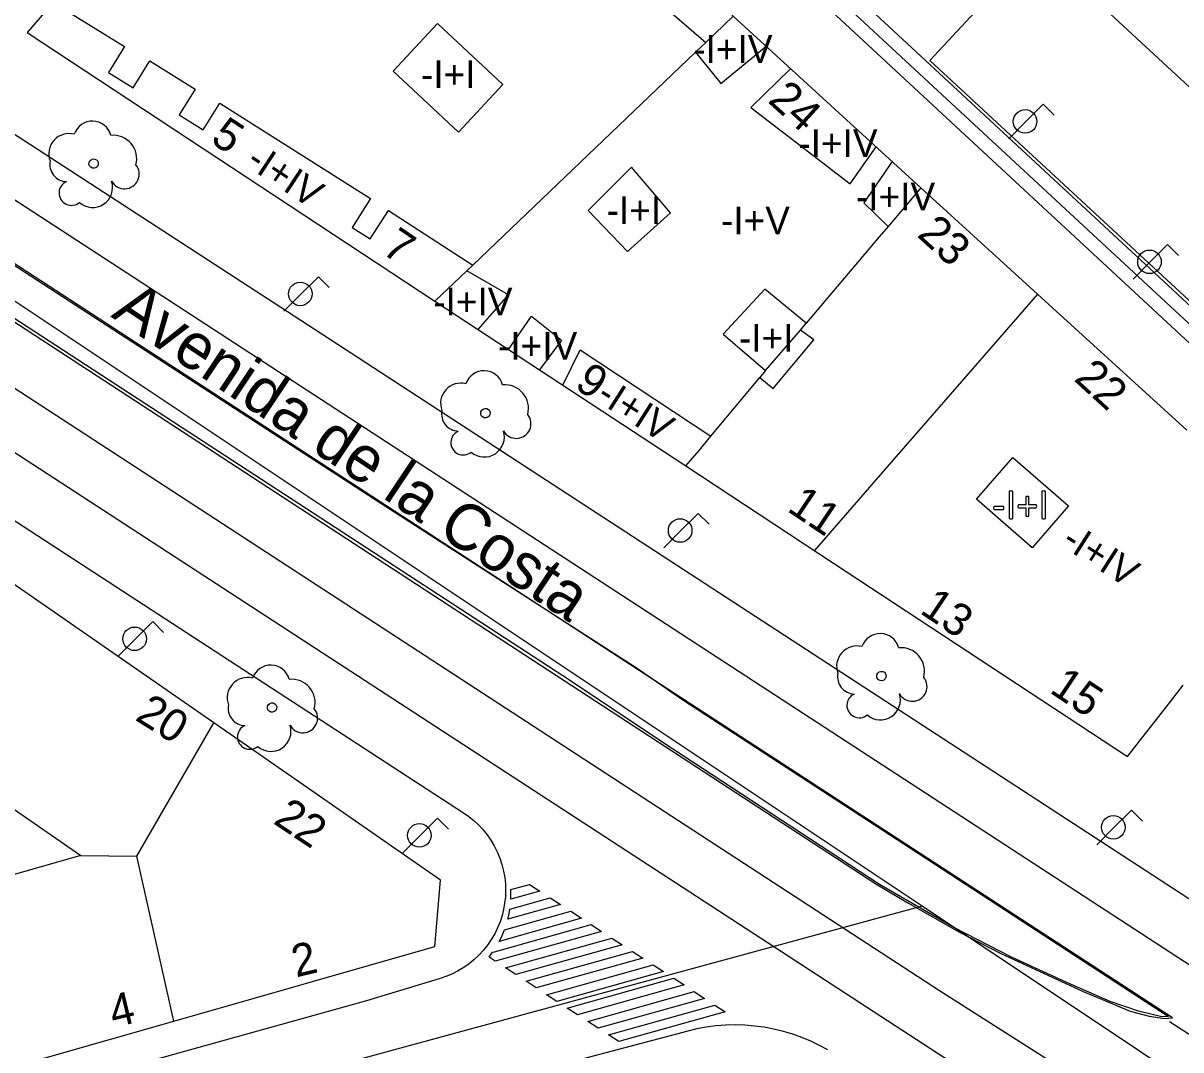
# Model space of a CAD drawing. Extents: x 282771 to 285132, y 4823109 to 4825496.
# Drawn here: x 284776.7 to 284839.4, y 4823915.9 to 4823971.5 of the extents above; entities that cross this region are included whole.
import ezdxf

# ---------------------------------------------------------------- set-up
doc = ezdxf.new("R2010")
doc.units = 0
for name, color, linetype in [('ACERA-BORDILLO', 7, 'Continuous'), ('ARBOL', 7, 'Continuous'), ('BORDILLO', 7, 'Continuous'), ('CALLE-EJE', 7, 'Continuous'), ('CALLE-TEXTO', 7, 'Continuous'), ('CARRIL-BICI-AREA', 7, 'Continuous'), ('CARRIL-BICI-EJE', 7, 'Continuous'), ('EDIFICIO', 7, 'Continuous'), ('FAROLA', 7, 'Continuous'), ('INTERIOR-EDIFICIO', 7, 'Continuous'), ('MEDIANERA', 7, 'Continuous'), ('NUM-LOCAL', 7, 'Continuous'), ('NUM-PORTAL', 7, 'Continuous'), ('NUM-VADO', 7, 'Continuous'), ('PASO-PEATONES', 7, 'Continuous'), ('SENAL-VIARIA', 7, 'Continuous'), ('TXT-ALTURA-EDIFICIO', 7, 'Continuous'), ('ZONA-VERDE', 7, 'Continuous')]:
    doc.layers.add(name, color=color, linetype=linetype)

msp = doc.modelspace()

# ---------------------------------------------------------------- linework, layer by layer
at = {"layer": 'ACERA-BORDILLO'}
for points in [[(284692.789, 4824019.853), (284728.968, 4823996.225), (284791.718, 4823955.446), (284851.145, 4823916.741), (284851.625, 4823916.474), (284852.142, 4823916.273), (284852.681, 4823916.146), (284853.228, 4823916.094), (284857.609, 4823915.985), (284861.006, 4823915.985), (284863.68, 4823916.208), (284867.77, 4823917.047), (284869.552, 4823917.605), (284871.167, 4823918.886), (284872.559, 4823920.446), (284873.561, 4823921.895), (284874.452, 4823923.845), (284874.786, 4823927.244), (284867.771, 4823950.756), (284866.522, 4823956.415), (284854.868, 4823994.087)], [(284758.97, 4823955.819), (284800.531, 4823928.77), (284800.808, 4823928.575), (284801.077, 4823928.359), (284801.333, 4823928.12), (284801.576, 4823927.861), (284801.801, 4823927.582), (284802.008, 4823927.285), (284802.193, 4823926.973), (284802.356, 4823926.647), (284802.494, 4823926.31), (284802.607, 4823925.964), (284802.695, 4823925.614), (284802.757, 4823925.26), (284802.792, 4823924.907), (284802.803, 4823924.557), (284802.79, 4823924.212), (284802.753, 4823923.875), (284802.694, 4823923.541), (284802.611, 4823923.206), (284802.503, 4823922.873), (284802.37, 4823922.544), (284802.213, 4823922.222), (284802.031, 4823921.91), (284801.826, 4823921.61), (284801.599, 4823921.325), (284801.352, 4823921.057), (284801.087, 4823920.808), (284800.806, 4823920.581), (284800.511, 4823920.376), (284800.206, 4823920.195), (284799.893, 4823920.037), (284799.575, 4823919.904), (284799.254, 4823919.794), (284795.267, 4823918.585)], [(284795.267, 4823918.585), (284750.826, 4823906.217)], [(284820.245, 4823915.928), (284819.793, 4823916.175), (284819.326, 4823916.4), (284818.844, 4823916.601), (284818.349, 4823916.779), (284817.844, 4823916.93), (284817.33, 4823917.055), (284816.809, 4823917.153), (284816.284, 4823917.223), (284815.756, 4823917.265), (284815.229, 4823917.279), (284814.704, 4823917.266), (284814.183, 4823917.225), (284813.668, 4823917.157), (284813.162, 4823917.064), (284812.666, 4823916.946), (284802.497, 4823914.255)]]:
    msp.add_lwpolyline(points, dxfattribs=at)
at = {"layer": 'ARBOL'}
for centre, major_axis, start_param, end_param in [((284780.427, 4823965.19), (0.644, 0.815), 5.653909, 8.197588), ((284779.167, 4823964.46), (0.68, 0.861), 0.414248, 2.598079), ((284781.557, 4823964.19), (0.789, 0.999), 5.119672, 7.052912), ((284779.057, 4823963.89), (-0.58, -0.734), 5.181915, 6.9191), ((284782.167, 4823963.36), (-0.494, -0.625), 5.88639, 9.203015), ((284779.297, 4823962.34), (-0.416, -0.527), 4.224388, 7.640621), ((284780.437, 4823962.64), (-0.673, -0.852), 6.235317, 8.835395), ((284801.642, 4823951.674), (0.644, 0.815), 5.653909, 8.197588), ((284800.382, 4823950.944), (0.68, 0.861), 0.414248, 2.598079), ((284802.772, 4823950.674), (0.789, 0.999), 5.119672, 7.052912), ((284800.272, 4823950.374), (-0.58, -0.734), 5.181915, 6.9191), ((284803.382, 4823949.844), (-0.494, -0.625), 5.88639, 9.203015), ((284800.512, 4823948.824), (-0.416, -0.527), 4.224388, 7.640621), ((284801.652, 4823949.124), (-0.673, -0.852), 6.235317, 8.835395), ((284823.087, 4823937.438), (0.644, 0.815), 5.653909, 8.197588), ((284821.827, 4823936.708), (0.68, 0.861), 0.414248, 2.598079), ((284824.217, 4823936.438), (0.789, 0.999), 5.119672, 7.052912), ((284790.087, 4823935.731), (0.644, 0.815), 5.653909, 8.197588), ((284788.827, 4823935.001), (0.68, 0.861), 0.414248, 2.598079), ((284791.217, 4823934.731), (0.789, 0.999), 5.119672, 7.052912), ((284821.717, 4823936.138), (-0.58, -0.734), 5.181915, 6.9191), ((284824.827, 4823935.608), (-0.494, -0.625), 5.88639, 9.203015), ((284821.957, 4823934.588), (-0.416, -0.527), 4.224388, 7.640621), ((284823.097, 4823934.888), (-0.673, -0.852), 6.235317, 8.835395), ((284788.717, 4823934.431), (-0.58, -0.734), 5.181915, 6.9191), ((284791.827, 4823933.901), (-0.494, -0.625), 5.88639, 9.203015), ((284788.957, 4823932.881), (-0.416, -0.527), 4.224388, 7.640621), ((284790.097, 4823933.181), (-0.673, -0.852), 6.235317, 8.835395)]:
    msp.add_ellipse(centre, major_axis=major_axis, ratio=0.999979, start_param=start_param, end_param=end_param, dxfattribs=at)
for centre in [(284780.497, 4823963.93), (284801.712, 4823950.414), (284823.157, 4823936.178), (284790.157, 4823934.471)]:
    msp.add_ellipse(centre, major_axis=(0.158, 0.2), ratio=0.999979, dxfattribs=at)
at = {"layer": 'BORDILLO'}
msp.add_lwpolyline([(284718.965, 4823995.713), (284718.61, 4823995.642), (284718.095, 4823995.411), (284717.722, 4823995.055), (284717.509, 4823994.522), (284717.473, 4823994.025), (284717.775, 4823993.492), (284822.857, 4823924.922), (284824.58, 4823923.892), (284827.386, 4823922.31), (284829.624, 4823921.155), (284834.083, 4823919.094), (284836.623, 4823918.027), (284837.653, 4823917.761), (284838.487, 4823917.636), (284838.914, 4823917.672), (284719.086, 4823995.718), (284718.965, 4823995.713)], dxfattribs=at)
at = {"layer": 'CALLE-EJE'}
for points in [[(284825.357, 4823923.706), (284759.228, 4823967.795)], [(284825.357, 4823923.706), (284790.217, 4823914.145)], [(284872.497, 4823892.266), (284825.357, 4823923.706)]]:
    msp.add_lwpolyline(points, dxfattribs=at)
at = {"layer": 'CARRIL-BICI-AREA'}
msp.add_lwpolyline([(284756.054, 4824031.914), (284757.074, 4824033.013), (284855.311, 4823941.906), (284855.507, 4823939.679)], close=True, dxfattribs=at)
at = {"layer": 'CARRIL-BICI-EJE'}
msp.add_line((284756.564, 4824032.464), (284855.409, 4823940.793), dxfattribs=at)
at = {"layer": 'EDIFICIO'}
for points in [[(284839.698, 4823949.486), (284831.608, 4823956.866), (284825.298, 4823962.626), (284815.128, 4823971.906), (284794.158, 4823991.046), (284792.408, 4823989.026), (284778.298, 4823972.656), (284776.888, 4823971.026), (284798.978, 4823956.486), (284812.568, 4823947.556), (284820.568, 4823942.286)], [(284798.967, 4823921.525), (284799.277, 4823925.125), (284786.997, 4823933.635), (284757.162, 4823954.311), (284752.882, 4823953.087), (284745.383, 4823942.714), (284740.345, 4823935.744), (284742.927, 4823924.365), (284746.209, 4823909.902), (284749.735, 4823907.48), (284784.837, 4823917.485), (284798.967, 4823921.525)], [(284820.568, 4823942.286), (284836.488, 4823931.816), (284838.698, 4823934.656), (284839.498, 4823935.686)]]:
    msp.add_lwpolyline(points, dxfattribs=at)
at = {"layer": 'FAROLA'}
for p, q in [((284831.916, 4823967.143), (284830.976, 4823966.213)), ((284832.506, 4823966.553), (284831.916, 4823967.143)), ((284830.976, 4823966.213), (284830.046, 4823965.273)), ((284838.65, 4823959.541), (284837.71, 4823958.611)), ((284839.24, 4823958.951), (284838.65, 4823959.541)), ((284837.71, 4823958.611), (284836.78, 4823957.671)), ((284792.669, 4823957.803), (284791.729, 4823956.873)), ((284793.259, 4823957.213), (284792.669, 4823957.803)), ((284791.729, 4823956.873), (284790.799, 4823955.933)), ((284813.236, 4823944.987), (284812.296, 4823944.057)), ((284813.826, 4823944.397), (284813.236, 4823944.987)), ((284812.296, 4823944.057), (284811.366, 4823943.117)), ((284783.695, 4823939.123), (284782.755, 4823938.193)), ((284784.285, 4823938.533), (284783.695, 4823939.123)), ((284782.755, 4823938.193), (284781.825, 4823937.253)), ((284836.695, 4823928.913), (284835.755, 4823927.983)), ((284837.285, 4823928.323), (284836.695, 4823928.913)), ((284799.117, 4823928.479), (284798.177, 4823927.549)), ((284799.707, 4823927.889), (284799.117, 4823928.479)), ((284835.755, 4823927.983), (284834.825, 4823927.043)), ((284798.177, 4823927.549), (284797.247, 4823926.609))]:
    msp.add_line(p, q, dxfattribs=at)
for centre in [(284830.936, 4823966.213), (284837.67, 4823958.611), (284791.689, 4823956.873), (284812.256, 4823944.057), (284782.715, 4823938.193), (284835.715, 4823927.983), (284798.137, 4823927.549)]:
    msp.add_circle(centre, 0.638, dxfattribs=at)
at = {"layer": 'INTERIOR-EDIFICIO'}
for points in [[(284800.248, 4823965.636), (284802.658, 4823968.216), (284799.118, 4823971.526), (284796.708, 4823968.936), (284800.248, 4823965.636)], [(284809.628, 4823963.736), (284807.268, 4823961.396), (284809.408, 4823959.166), (284811.738, 4823961.266), (284809.628, 4823963.736)], [(284818.775, 4823954.917), (284819.088, 4823955.286), (284816.838, 4823957.126), (284814.588, 4823954.686), (284816.881, 4823952.72)], [(284816.881, 4823952.72), (284816.565, 4823952.345), (284817.291, 4823951.746), (284819.496, 4823954.392), (284818.775, 4823954.917)], [(284816.881, 4823952.72), (284818.775, 4823954.917)], [(284828.307, 4823945.753), (284830.276, 4823948.017), (284833.294, 4823945.392), (284831.325, 4823943.128), (284828.307, 4823945.753)], [(284830.267, 4823946.163), (284830.262, 4823946.179), (284830.246, 4823946.19), (284830.215, 4823946.197), (284830.167, 4823946.2), (284830.122, 4823946.197), (284830.091, 4823946.19), (284830.073, 4823946.179), (284830.068, 4823946.163), (284830.068, 4823944.73), (284830.073, 4823944.713), (284830.089, 4823944.702), (284830.12, 4823944.696), (284830.167, 4823944.693), (284830.215, 4823944.696), (284830.246, 4823944.702), (284830.262, 4823944.713), (284830.267, 4823944.73), (284830.267, 4823946.163)], [(284831.519, 4823945.446), (284831.139, 4823945.446), (284831.139, 4823945.866), (284831.135, 4823945.883), (284831.12, 4823945.896), (284831.094, 4823945.904), (284831.054, 4823945.907), (284831.014, 4823945.904), (284830.987, 4823945.896), (284830.973, 4823945.883), (284830.968, 4823945.866), (284830.968, 4823945.446), (284830.589, 4823945.446), (284830.572, 4823945.442), (284830.559, 4823945.427), (284830.55, 4823945.401), (284830.546, 4823945.364), (284830.55, 4823945.327), (284830.559, 4823945.301), (284830.572, 4823945.286), (284830.59, 4823945.281), (284830.968, 4823945.281), (284830.968, 4823944.862), (284830.973, 4823944.846), (284830.987, 4823944.835), (284831.014, 4823944.828), (284831.054, 4823944.825), (284831.094, 4823944.828), (284831.12, 4823944.835), (284831.135, 4823944.846), (284831.139, 4823944.862), (284831.139, 4823945.281), (284831.518, 4823945.281), (284831.535, 4823945.286), (284831.549, 4823945.301), (284831.558, 4823945.327), (284831.562, 4823945.364), (284831.559, 4823945.401), (284831.549, 4823945.427), (284831.536, 4823945.442), (284831.519, 4823945.446)], [(284832.04, 4823946.163), (284832.035, 4823946.179), (284832.019, 4823946.19), (284831.989, 4823946.197), (284831.941, 4823946.2), (284831.895, 4823946.197), (284831.864, 4823946.19), (284831.847, 4823946.179), (284831.841, 4823946.163), (284831.841, 4823944.73), (284831.846, 4823944.713), (284831.862, 4823944.702), (284831.893, 4823944.696), (284831.941, 4823944.693), (284831.989, 4823944.696), (284832.019, 4823944.702), (284832.035, 4823944.713), (284832.04, 4823944.73), (284832.04, 4823946.163)], [(284829.75, 4823945.36), (284829.267, 4823945.36), (284829.249, 4823945.356), (284829.236, 4823945.343), (284829.226, 4823945.282), (284829.236, 4823945.22), (284829.249, 4823945.207), (284829.267, 4823945.203), (284829.75, 4823945.203), (284829.78, 4823945.22), (284829.791, 4823945.282), (284829.788, 4823945.319), (284829.78, 4823945.344), (284829.767, 4823945.357), (284829.75, 4823945.36)], [(284754.355, 4823919.195), (284751.097, 4823933.549), (284757.261, 4823942.076), (284779.809, 4823926.45), (284754.355, 4823919.195)]]:
    msp.add_lwpolyline(points, dxfattribs=at)
at = {"layer": 'MEDIANERA'}
for p, q in [((284815.128, 4823971.906), (284813.64, 4823970.484)), ((284813.64, 4823970.484), (284813.088, 4823969.956)), ((284813.088, 4823969.956), (284801.028, 4823958.436)), ((284825.298, 4823962.626), (284823.516, 4823960.527)), ((284801.028, 4823958.436), (284800.7, 4823958.124)), ((284800.7, 4823958.124), (284798.978, 4823956.486)), ((284813.923, 4823949.171), (284816.565, 4823952.345)), ((284782.837, 4823926.425), (284786.997, 4823933.635)), ((284779.809, 4823926.45), (284782.837, 4823926.425)), ((284784.837, 4823917.485), (284782.837, 4823926.425))]:
    msp.add_line(p, q, dxfattribs=at)
for points in [[(284792.408, 4823989.026), (284795.898, 4823986.126), (284796.858, 4823987.276), (284798.238, 4823986.116), (284797.288, 4823984.986), (284801.048, 4823981.816), (284801.908, 4823982.836), (284803.058, 4823981.856), (284802.258, 4823980.916), (284809.728, 4823974.556), (284810.458, 4823975.406), (284811.988, 4823974.076), (284810.928, 4823972.856), (284813.64, 4823970.484)], [(284778.298, 4823972.656), (284782.168, 4823970.266), (284781.298, 4823968.866), (284782.628, 4823968.036), (284783.548, 4823969.496), (284785.998, 4823967.956), (284785.128, 4823966.576), (284786.428, 4823965.756), (284787.338, 4823967.196), (284795.488, 4823962.046), (284794.488, 4823960.466), (284795.468, 4823959.846), (284796.458, 4823961.386), (284801.028, 4823958.436)], [(284813.088, 4823969.956), (284814.468, 4823968.276), (284816.898, 4823970.276)], [(284818.228, 4823969.066), (284816.088, 4823966.976), (284821.468, 4823962.826), (284822.868, 4823964.836)], [(284823.738, 4823964.036), (284822.208, 4823961.796), (284823.516, 4823960.527)], [(284823.516, 4823960.527), (284823.038, 4823959.966), (284819.088, 4823955.286)], [(284801.318, 4823954.936), (284802.968, 4823956.826), (284800.7, 4823958.124)], [(284831.608, 4823956.866), (284829.568, 4823954.516), (284823.348, 4823947.366), (284819.528, 4823942.97)], [(284802.968, 4823953.856), (284804.208, 4823955.666), (284805.838, 4823954.366), (284804.648, 4823952.756)], [(284805.898, 4823951.926), (284806.838, 4823953.836), (284813.923, 4823949.171)], [(284812.568, 4823947.556), (284813.278, 4823948.396), (284813.923, 4823949.171)]]:
    msp.add_lwpolyline(points, dxfattribs=at)
at = {"layer": 'PASO-PEATONES'}
for points in [[(284803.086, 4823924.087), (284803.096, 4823924.271), (284803.096, 4823924.61), (284804.1, 4823924.891), (284804.657, 4823924.528)], [(284802.921, 4823923.003), (284802.958, 4823923.142), (284803.03, 4823923.513), (284803.035, 4823923.554), (284805.215, 4823924.165), (284805.773, 4823923.802)], [(284802.456, 4823921.8), (284802.578, 4823922.037), (284802.733, 4823922.401), (284802.744, 4823922.434), (284806.331, 4823923.439), (284806.916, 4823923.058)], [(284801.911, 4823920.946), (284801.95, 4823921.008), (284802.098, 4823921.214), (284802.212, 4823921.246), (284807.446, 4823922.713), (284808.004, 4823922.35), (284802.237, 4823920.734)], [(284802.795, 4823920.371), (284808.561, 4823921.987), (284809.119, 4823921.625), (284803.353, 4823920.008)], [(284803.91, 4823919.645), (284809.677, 4823921.262), (284810.234, 4823920.899), (284804.468, 4823919.282)], [(284805.026, 4823918.919), (284810.792, 4823920.536), (284811.35, 4823920.173), (284805.584, 4823918.556)], [(284806.141, 4823918.193), (284811.908, 4823919.81), (284812.465, 4823919.447), (284806.699, 4823917.83)], [(284807.257, 4823917.467), (284813.023, 4823919.084), (284813.581, 4823918.721), (284807.814, 4823917.105)], [(284808.372, 4823916.742), (284814.138, 4823918.358), (284814.696, 4823917.995), (284808.93, 4823916.379)]]:
    msp.add_lwpolyline(points, close=True, dxfattribs=at)
at = {"layer": 'SENAL-VIARIA'}
for p, q in [((284729.555, 4823992.365), (284860.202, 4823907.288)), ((284722.749, 4823983.098), (284846.571, 4823902.504)), ((284848.674, 4823911.015), (284838.758, 4823917.452))]:
    msp.add_line(p, q, dxfattribs=at)
msp.add_lwpolyline([(284836.829, 4823912.435), (284826.3, 4823919.12), (284724.345, 4823985.549)], dxfattribs=at)
at = {"layer": 'ZONA-VERDE'}
for p, q in [((284806.326, 4823935.924), (284726.264, 4823988.051)), ((284825.778, 4823969.506), (284831.558, 4823975.736)), ((284831.558, 4823975.736), (284854.228, 4823954.746)), ((284855.288, 4823942.176), (284825.778, 4823969.506)), ((284809.538, 4823936.86), (284809.819, 4823936.679)), ((284811.322, 4823932.571), (284806.326, 4823935.924)), ((284823.043, 4823924.885), (284811.322, 4823932.571)), ((284827.118, 4823922.544), (284823.043, 4823924.885)), ((284830.19, 4823920.947), (284827.118, 4823922.544)), ((284833.226, 4823919.553), (284830.19, 4823920.947)), ((284835.537, 4823918.55), (284833.226, 4823919.553)), ((284837.069, 4823918.021), (284835.537, 4823918.55)), ((284838.341, 4823917.726), (284837.069, 4823918.021))]:
    msp.add_line(p, q, dxfattribs=at)
for points in [[(284727.503, 4823990.063), (284796.042, 4823945.531), (284809.538, 4823936.86)], [(284809.819, 4823936.679), (284812.403, 4823934.892), (284824.789, 4823926.819), (284838.701, 4823917.738), (284838.341, 4823917.726)]]:
    msp.add_lwpolyline(points, dxfattribs=at)

# ---------------------------------------------------------------- texts
at = {"layer": 'CALLE-TEXTO'}
msp.add_text('Avenida de la Costa', height=2.5, rotation=326.30793, dxfattribs=at).set_placement((284781.389, 4823955.654))
at = {"layer": 'NUM-LOCAL'}
for s, rotation, p in [('5', 326.09001, (284786.761, 4823965.111)), ('7', 326.09001, (284796.037, 4823959.116)), ('9', 326.09001, (284806.472, 4823951.817)), ('22', 317.63983, (284833.525, 4823952.217)), ('11', 326.09001, (284817.99, 4823945.147)), ('13', 326.09001, (284825.175, 4823939.621)), ('15', 326.09001, (284832.198, 4823935.325))]:
    msp.add_text(s, height=1.75, rotation=rotation, dxfattribs=at).set_placement(p)
at = {"layer": 'NUM-PORTAL'}
for s, rotation, p in [('24', 317.63983, (284816.951, 4823967.29)), ('23', 317.63983, (284825.03, 4823960.022)), ('20', 327.91005, (284782.681, 4823933.83)), ('22', 326.31699, (284790.165, 4823928.229)), ('2', 13.54064, (284791.458, 4823919.849))]:
    msp.add_text(s, height=1.75, rotation=rotation, dxfattribs=at).set_placement(p)
at = {"layer": 'NUM-VADO'}
msp.add_text('4', height=1.75, rotation=13.54064, dxfattribs=at).set_placement((284781.58, 4823917.124))
at = {"layer": 'TXT-ALTURA-EDIFICIO'}
for s, rotation, p in [('-I+IV', 0.0006, (284812.966, 4823969.386)), ('-I+I', 0.0006, (284798.224, 4823968.016)), ('-I+IV', 0.0006, (284818.656, 4823964.286)), ('-I+IV', 326.65015, (284788.681, 4823963.832)), ('-I+IV', 0.0006, (284821.776, 4823961.396)), ('-I+I', 0.0006, (284808.274, 4823960.656)), ('-I+V', 0.0006, (284814.467, 4823960.106)), ('-I+IV', 0.0006, (284798.886, 4823955.706)), ('-I+I', 0.0006, (284815.437, 4823953.739)), ('-I+IV', 0.0006, (284802.396, 4823953.316)), ('-I+IV', 327.43055, (284807.644, 4823951.117)), ('-I+IV', 327.43055, (284832.84, 4823943.246))]:
    msp.add_text(s, height=1.5, rotation=rotation, dxfattribs=at).set_placement(p)

doc.saveas('drawing.dxf')
